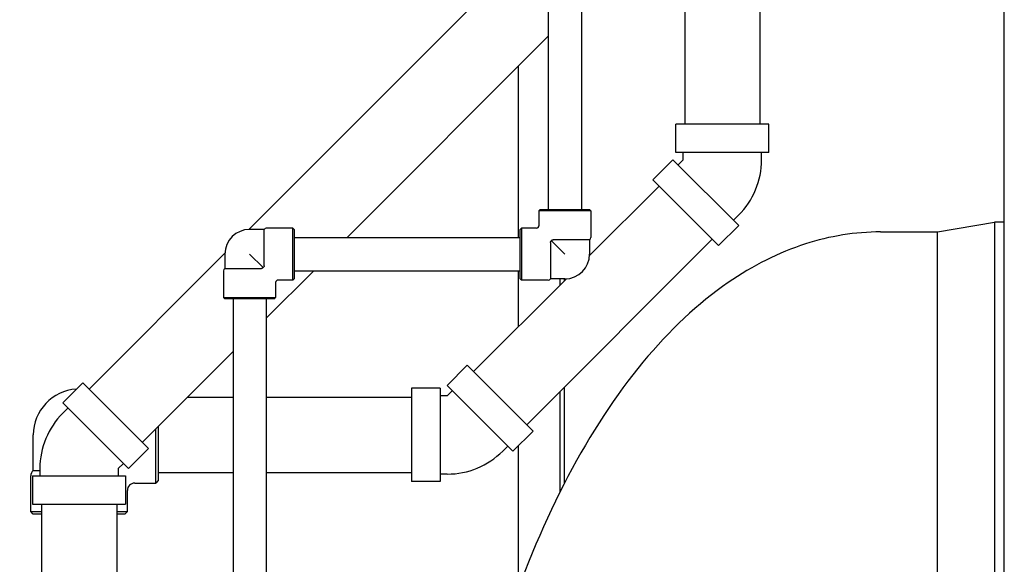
# Model space of a CAD drawing. Header units: inches. Extents: x 5 to 1128, y -85 to 748.
# Tile 334 of 656: x 460 to 485, y 596 to 609. Entities that reach past the tile are written whole.
import ezdxf

# ---------------------------------------------------------------- set-up
doc = ezdxf.new("R2010")
doc.units = ezdxf.units.IN
doc.header["$LTSCALE"] = 32
doc.header["$MEASUREMENT"] = 0
doc.layers.add('Dimension (ANSI)', color=7, linetype='Continuous', lineweight=25)
doc.layers.add('Visible (ANSI)', color=7, linetype='Continuous', lineweight=30)
doc.styles.add('Note Text (ANSI)', font='tahoma.ttf')
doc.dimstyles.new('SB Fraction-16 (ANSI)', dxfattribs={"dimscale": 32, "dimtxt": 0.125, "dimasz": 0.098425, "dimexe": 0.125, "dimexo": 0.0625, "dimgap": 0.031496, "dimtad": 0, "dimtih": 1, "dimtoh": 1, "dimdec": 4, "dimrnd": 1e-08, "dimzin": 0, "dimdsep": 46, "dimlunit": 5, "dimtxsty": 'Note Text (ANSI)', "dimcen": 0.09, "dimdle": 0.393701, "dimclrd": 256, "dimclre": 256, "dimclrt": 256, "dimadec": 0, "dimazin": 3, "dimtfac": 0.96, "dimtofl": 0, "dimtmove": 0, "dimatfit": 3, "dimfxl": 1, "dimfrac": 2, "dimtolj": 1, "dimtzin": 12, "dimlwd": -1, "dimlwe": -1, "dimarcsym": 0})

# ---------------------------------------------------------------- blocks, each defined once
blk = doc.blocks.new('*D19')
at = {"layer": 'Defpoints', "color": 0, "transparency": 16777216}
for p in [(484.781, 699.94), (324.685, 555.94), (484.781, 555.94)]:
    blk.add_point(p, dxfattribs=at)
at = {"layer": 'Dimension (ANSI)', "transparency": 16777216}
for p, q in [((482.781, 699.94), (320.685, 699.94)), ((324.685, 696.79), (324.685, 635.454)), ((324.685, 559.089), (324.685, 629.425)), ((482.781, 555.94), (320.685, 555.94))]:
    blk.add_line(p, q, dxfattribs=at)
for points in [[(324.16, 696.79), (325.21, 696.79), (324.685, 699.94)], [(324.16, 559.089), (325.21, 559.089), (324.685, 555.94)]]:
    blk.add_solid(points, dxfattribs=at)
at = {"layer": 'Dimension (ANSI)', "transparency": 16777216, "insert": (320.552, 634.446), "char_height": 4, "attachment_point": 1, "style": 'Note Text (ANSI)'}
blk.add_mtext('\\A1;144', dxfattribs=at)

msp = doc.modelspace()

# ---------------------------------------------------------------- linework, layer by layer
at = {"layer": 'Visible (ANSI)'}
for p, q in [((484.78063, 555.93978), (484.78063, 699.93978)), ((473.26127, 688.86904), (473.26127, 604.50428)), ((474.10127, 688.86904), (474.10127, 604.50428)), ((478.60877, 614.63563), (478.60877, 606.66198)), ((476.70877, 612.32804), (476.70877, 606.66198)), ((465.69761, 604.00388), (473.26127, 611.56754)), ((468.18001, 603.79928), (473.26127, 608.88054)), ((472.50877, 603.79928), (472.50877, 608.12804)), ((478.83427, 606.66198), (476.48327, 606.66198)), ((476.48327, 605.94398), (476.48327, 606.66198)), ((478.83427, 605.94398), (478.83427, 606.66198)), ((478.83427, 605.94398), (476.48327, 605.94398)), ((476.66877, 605.76205), (476.66877, 605.94398)), ((478.64877, 605.76205), (478.64877, 605.94398)), ((476.40896, 605.76458), (475.90126, 605.25688)), ((476.40896, 605.76458), (478.07137, 604.10217)), ((476.66877, 605.76205), (476.54013, 605.63341)), ((476.06071, 605.09742), (474.30515, 603.34186)), ((475.90126, 605.25688), (477.56367, 603.59447)), ((473.05627, 604.50428), (473.02502, 604.47303)), ((474.33752, 604.47303), (473.02502, 604.47303)), ((473.02502, 604.47303), (473.02502, 604.09803)), ((473.05627, 604.50428), (474.30627, 604.50428)), ((474.30627, 604.50428), (474.33752, 604.47303)), ((474.33752, 604.47303), (474.33752, 603.79878)), ((478.06884, 604.36198), (477.9402, 604.23334)), ((478.07137, 604.10217), (477.56367, 603.59447)), ((483.09548, 603.93978), (484.53261, 604.18978)), ((484.53261, 604.18978), (484.53261, 560.18978)), ((484.78063, 604.18978), (484.53261, 604.18978)), ((484.53261, 604.18978), (484.53261, 560.18978)), ((466.08538, 604.00428), (465.72001, 604.00428)), ((466.08538, 603.08285), (466.08538, 604.00428)), ((466.81376, 604.03553), (466.13951, 604.03553)), ((466.81376, 602.72303), (466.81376, 604.03553)), ((466.84501, 604.00428), (466.81376, 604.03553)), ((466.84501, 604.00428), (466.84501, 602.75428)), ((472.55627, 604.00428), (472.58752, 604.03553)), ((472.55627, 602.75428), (472.55627, 604.00428)), ((472.58752, 604.03553), (472.58752, 602.72303)), ((472.96252, 604.03553), (472.58752, 604.03553)), ((481.65563, 603.93978), (483.09548, 603.93978)), ((483.09548, 560.43978), (483.09548, 603.93978)), ((483.09548, 582.18978), (483.09548, 603.93978)), ((466.84501, 603.79928), (472.55627, 603.79928)), ((477.40421, 603.75392), (472.71963, 599.06934)), ((473.3159, 603.67571), (473.3159, 602.75428)), ((473.68127, 603.37928), (473.34189, 603.71866)), ((474.30627, 603.74465), (473.38485, 603.74465)), ((474.30627, 603.74465), (474.30627, 603.37928)), ((461.66657, 599.97284), (465.09541, 603.40168)), ((465.09501, 603.37928), (465.09501, 603.01391)), ((466.05939, 603.0399), (465.72001, 603.37928)), ((465.06376, 602.95978), (465.06376, 602.28553)), ((465.09501, 603.01391), (466.01644, 603.01391)), ((466.14001, 601.75928), (467.34001, 602.95928)), ((466.84501, 602.95928), (472.55627, 602.95928)), ((472.50877, 601.54549), (472.50877, 602.95928)), ((466.37626, 602.66053), (466.37626, 602.28553)), ((466.81376, 602.72303), (466.43876, 602.72303)), ((466.84501, 602.75428), (466.81376, 602.72303)), ((473.71869, 602.7554), (471.37613, 600.41284)), ((472.55627, 602.75428), (472.58752, 602.72303)), ((473.26177, 602.72303), (472.58752, 602.72303)), ((473.68127, 602.75428), (473.3159, 602.75428)), ((473.55877, 602.59549), (473.55877, 602.75428)), ((473.66377, 602.75428), (473.66377, 602.70049)), ((465.06376, 602.28553), (466.37626, 602.28553)), ((465.09501, 602.25428), (465.06376, 602.28553)), ((466.34501, 602.25428), (465.09501, 602.25428)), ((465.30001, 602.25428), (465.30001, 587.33478)), ((466.14001, 602.25428), (466.14001, 587.33478)), ((466.34501, 602.25428), (466.37626, 602.28553)), ((463.01007, 598.62934), (465.30001, 600.91928)), ((470.70897, 600.06459), (471.21668, 600.57229)), ((472.87908, 598.90989), (471.21668, 600.57229)), ((460.99941, 599.62459), (461.50712, 600.13229)), ((463.16953, 598.46989), (461.50712, 600.13229)), ((469.81157, 599.99028), (469.81157, 597.63928)), ((470.52957, 599.99028), (469.81157, 599.99028)), ((470.52957, 599.99028), (470.52957, 597.63928)), ((472.37138, 598.40218), (470.70897, 600.06459)), ((470.7115, 599.80478), (470.84014, 599.93342)), ((473.55877, 597.37159), (473.55877, 599.90848)), ((473.66377, 600.01348), (473.66377, 597.57884)), ((462.66182, 597.96218), (460.99941, 599.62459)), ((464.14551, 599.76478), (465.30001, 599.76478)), ((466.14001, 599.76478), (469.81157, 599.76478)), ((470.7115, 599.80478), (470.52957, 599.80478)), ((461.00194, 599.36478), (461.13058, 599.49342)), ((463.34951, 597.59603), (463.34951, 598.96878)), ((463.41201, 599.03128), (463.41201, 597.65853)), ((472.37138, 598.40218), (472.87908, 598.90989)), ((460.25576, 597.91703), (460.25576, 598.81478)), ((462.66182, 597.96218), (463.16953, 598.46989)), ((472.11157, 598.40471), (472.24021, 598.53335)), ((472.50877, 594.93329), (472.50877, 598.53957)), ((462.40201, 597.96471), (462.53065, 598.09335)), ((460.25576, 597.91703), (460.42201, 597.91703)), ((460.42201, 597.96471), (460.42201, 597.78278)), ((462.40201, 597.96471), (462.40201, 597.78278)), ((463.41201, 597.86478), (465.30001, 597.86478)), ((466.14001, 597.86478), (469.81157, 597.86478)), ((460.19326, 596.87728), (460.19326, 597.77728)), ((460.23651, 597.78278), (462.58751, 597.78278)), ((460.23651, 597.78278), (460.23651, 597.06478)), ((462.58751, 597.78278), (462.58751, 597.06478)), ((462.81826, 597.59603), (463.34951, 597.59603)), ((463.41201, 597.65853), (463.34951, 597.59603)), ((470.52957, 597.63928), (469.81157, 597.63928)), ((470.7115, 597.82478), (470.52957, 597.82478)), ((462.63076, 596.87728), (462.63076, 597.40853)), ((460.19326, 596.87728), (460.46201, 596.87728)), ((460.25576, 596.81478), (460.19326, 596.87728)), ((460.23651, 597.06478), (462.58751, 597.06478)), ((460.46201, 597.06478), (460.46201, 593.93978)), ((462.36201, 597.06478), (462.36201, 593.93978)), ((462.36201, 596.87728), (462.63076, 596.87728)), ((462.56826, 596.81478), (462.63076, 596.87728)), ((460.46201, 596.81478), (460.25576, 596.81478)), ((462.56826, 596.81478), (462.36201, 596.81478))]:
    msp.add_line(p, q, dxfattribs=at)
for centre, radius, start, end in [((476.66877, 605.76205), 1.98, 315, 0), ((472.96252, 604.09803), 0.0625, 270, 0), ((465.72001, 603.37928), 0.625, 90, 180), ((466.13951, 603.97303), 0.0625, 90, 150), ((474.27502, 603.79878), 0.0625, 300, 0), ((473.68127, 603.37928), 0.625, 270, 0), ((465.12626, 602.95978), 0.0625, 120, 180), ((466.43876, 602.66053), 0.0625, 90, 180), ((473.26177, 602.78553), 0.0625, 270, 330), ((461.41201, 598.81478), 1.15625, 93.379962, 180), ((462.40201, 597.96471), 1.98, 135, 180), ((470.7115, 599.80478), 1.98, 270, 315), ((460.38076, 597.77728), 0.1875, 131.810315, 180), ((462.81826, 597.40853), 0.1875, 90, 180)]:
    msp.add_arc(centre, radius, start, end, dxfattribs=at)
for points, knots in [([(481.65563, 603.93978), (481.01666, 603.93978), (480.37808, 603.8369), (479.0845, 603.42007), (478.43226, 603.09103), (477.04498, 602.13485), (476.32384, 601.45749), (474.96558, 599.81865), (474.33116, 598.84923), (473.18841, 596.67784), (472.68018, 595.47577), (472.18179, 593.99995), (472.12122, 593.81448), (472.06212, 593.62728)], [0, 0, 0, 0, 0.15974213, 0.15974213, 0.33187701, 0.33187701, 0.5428347, 0.5428347, 0.759799, 0.759799, 0.9767633, 0.9767633, 1.00760099, 1.00760099, 1.00760099, 1.00760099]), ([(473.3159, 603.67571), (473.3159, 603.67883), (473.31626, 603.68192), (473.3177, 603.68793), (473.31875, 603.6908), (473.32227, 603.6979), (473.32509, 603.70181), (473.33178, 603.70953), (473.33657, 603.71428), (473.34189, 603.71866)], [-0.251093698, -0.251093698, -0.251093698, -0.251093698, -0.216806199, -0.216806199, -0.183024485, -0.183024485, -0.13062137, -0.13062137, -0.074070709, -0.074070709, -0.074070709, -0.074070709]), ([(473.34189, 603.71866), (473.34273, 603.71967), (473.34357, 603.72067), (473.34782, 603.72549), (473.35184, 603.72955), (473.35949, 603.73602), (473.36342, 603.73876), (473.37438, 603.74392), (473.38024, 603.74465), (473.38485, 603.74465)], [-0.100035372, -0.100035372, -0.100035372, -0.100035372, -0.093175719, -0.093175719, -0.06597253, -0.06597253, -0.039834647, -0.039834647, 0, 0, 0, 0]), ([(466.08538, 603.08285), (466.08538, 603.07973), (466.08503, 603.07664), (466.08359, 603.07063), (466.08253, 603.06776), (466.07901, 603.06066), (466.07619, 603.05675), (466.0695, 603.04903), (466.06472, 603.04428), (466.05939, 603.0399)], [-0.251093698, -0.251093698, -0.251093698, -0.251093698, -0.216806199, -0.216806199, -0.183024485, -0.183024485, -0.13062137, -0.13062137, -0.074070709, -0.074070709, -0.074070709, -0.074070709]), ([(466.05939, 603.0399), (466.05856, 603.03889), (466.05771, 603.03789), (466.05346, 603.03307), (466.04944, 603.02901), (466.0418, 603.02254), (466.03787, 603.0198), (466.02691, 603.01464), (466.02104, 603.01391), (466.01644, 603.01391)], [-0.100035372, -0.100035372, -0.100035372, -0.100035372, -0.093175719, -0.093175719, -0.06597253, -0.06597253, -0.039834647, -0.039834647, 0, 0, 0, 0])]:
    msp.add_open_spline(points, degree=3, knots=knots, dxfattribs=at)

# ---------------------------------------------------------------- dimensions: what is measured, and where the dimension line sits
at = {"layer": 'Dimension (ANSI)'}
dim = msp.add_linear_dim(base=(324.68489, 555.93978), p1=(484.78063, 699.93978), p2=(484.78063, 555.93978), angle=90, dimstyle='SB Fraction-16 (ANSI)', override={"dimgap": 0.031496, "dimdec": 4, "dimtol": 0, "dimlim": 0, "dimtp": 0, "dimtm": 0, "dimtdec": 2, "dimatfit": 1}, dxfattribs=at)
dim.commit()
dim.dimension.update_dxf_attribs({"geometry": '*D19', "text_midpoint": (324.68489, 632.43978), "dimtype": 160})

doc.saveas('drawing.dxf')
